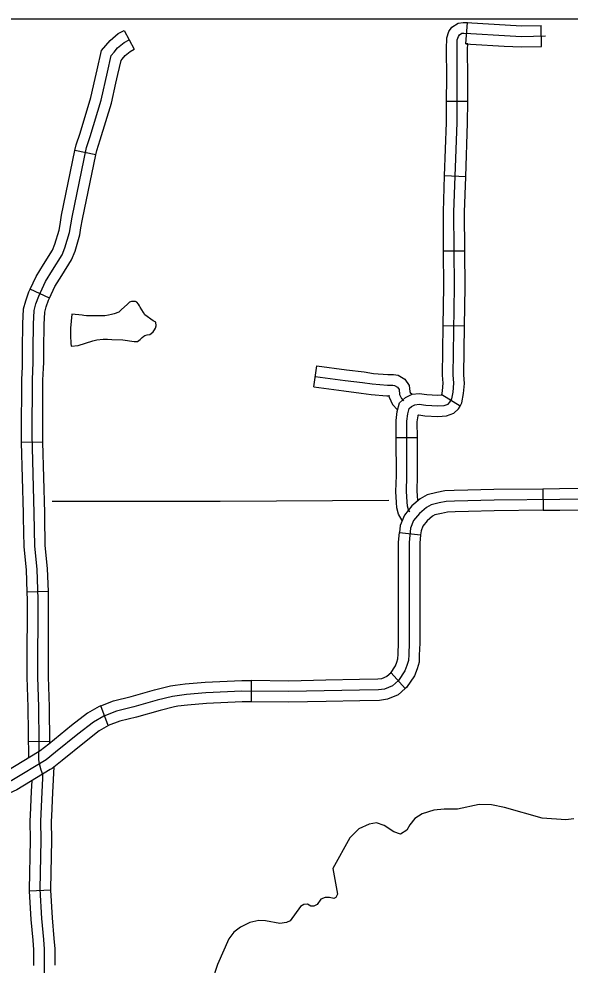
# Model space of a CAD drawing. Extents: x 1374139 to 1377472, y 1168351 to 1170484.
# Drawn here: x 1375943.2 to 1376021, y 1169445.9 to 1169579.4 of the extents above; entities that cross this region are included whole.
import ezdxf

# ---------------------------------------------------------------- set-up
doc = ezdxf.new("R2010")
doc.units = 0
doc.layers.add('26', color=7, linetype='Continuous')
doc.layers.add('Default', color=7, linetype='Continuous')

msp = doc.modelspace()

# ---------------------------------------------------------------- linework, layer by layer
at = {"layer": '26'}
msp.add_lwpolyline([(1375090, 1169579.43), (1376597.43, 1169579.43), (1376597.43, 1168653.79), (1375090, 1168653.79)], close=True, dxfattribs=at)
at = {"layer": 'Default'}
for p, q in [((1376006.29, 1169575.91), (1376006.49, 1169578.91)), ((1376016.97, 1169575.52), (1376016.91, 1169578.52)), ((1376006.55, 1169567.77), (1376003.55, 1169567.78)), ((1375954.07, 1169560.24), (1375951.13, 1169560.84)), ((1376006.27, 1169557.17), (1376003.27, 1169557.27)), ((1376006.14, 1169546.67), (1376003.14, 1169546.65)), ((1375947.53, 1169540.01), (1375944.82, 1169541.3)), ((1376006.09, 1169536.08), (1376003.09, 1169536.12)), ((1375984.84, 1169527.5), (1375985.24, 1169530.47)), ((1376005.46, 1169524.81), (1376002.9, 1169526.38)), ((1375999.44, 1169520.32), (1375996.44, 1169520.31)), ((1375946.61, 1169519.72), (1375943.61, 1169519.64)), ((1376017.14, 1169513.1), (1376017.17, 1169510.1)), ((1375996.9, 1169506.94), (1375999.89, 1169506.65)), ((1375947.38, 1169498.63), (1375944.38, 1169498.54)), ((1375997.73, 1169484.93), (1375995.75, 1169487.18)), ((1375965.26, 1169485.41), (1375965.26, 1169485.41)), ((1375976.01, 1169486.07), (1375975.98, 1169483.07)), ((1375955.84, 1169479.71), (1375954.76, 1169482.51)), ((1375947.58, 1169477.49), (1375944.58, 1169477.45)), ((1375947.73, 1169456.52), (1375944.73, 1169456.35))]:
    msp.add_line(p, q, dxfattribs=at)
for points in [[(1376003.55, 1169567.78), (1376003.57, 1169571.23), (1376003.53, 1169575.18), (1376003.57, 1169576.78), (1376003.88, 1169577.65), (1376004.29, 1169578.26), (1376005.2, 1169578.84), (1376005.91, 1169578.94), (1376006.49, 1169578.91)], [(1376006.49, 1169578.91), (1376007.1, 1169578.87), (1376011.81, 1169578.57), (1376014.14, 1169578.47), (1376016.91, 1169578.52)], [(1375953.98, 1169571.03), (1375954.26, 1169572.25), (1375954.87, 1169574.96), (1375955.51, 1169575.7), (1375956.09, 1169576.4), (1375957.25, 1169577.36), (1375958.09, 1169577.8), (1375959.48, 1169575.14)], [(1375998.36, 1169509.82), (1375998.17, 1169510.14), (1375998.04, 1169510.66), (1375998.01, 1169511.28), (1375997.92, 1169512.76), (1375997.97, 1169514.98), (1375997.93, 1169522.66), (1375998.07, 1169523.73), (1375998.27, 1169524.46), (1375998.6, 1169524.76), (1375999.1, 1169524.99), (1375999.67, 1169525.06), (1376000.63, 1169524.93), (1376002.3, 1169524.83), (1376003.23, 1169524.89), (1376003.77, 1169525.09), (1376004.03, 1169525.36), (1376004.3, 1169525.8), (1376004.47, 1169526.76), (1376004.57, 1169528.03), (1376004.5, 1169529.2), (1376004.67, 1169541.64), (1376004.6, 1169552.18), (1376005.03, 1169564.79), (1376005.07, 1169571.23), (1376005.03, 1169575.17), (1376005.07, 1169576.5), (1376005.23, 1169576.97), (1376005.37, 1169577.17), (1376005.73, 1169577.4), (1376005.97, 1169577.44), (1376007, 1169577.37), (1376011.74, 1169577.07), (1376014.13, 1169576.97), (1376017.53, 1169577.04)], [(1375946.85, 1169444.31), (1375946.82, 1169446.01), (1375946.82, 1169448.16), (1375946.72, 1169449.56), (1375946.45, 1169452.49), (1375946.22, 1169456.63), (1375946.38, 1169463.54), (1375946.32, 1169466.24), (1375946.52, 1169470.34), (1375946.62, 1169472.28), (1375946.58, 1169472.81), (1375946.38, 1169473.41), (1375946.12, 1169474.33), (1375946.02, 1169474.94), (1375946.08, 1169477.38), (1375946.02, 1169482.35), (1375945.88, 1169486.55), (1375945.92, 1169497.5), (1375945.78, 1169501.8), (1375945.45, 1169505.03), (1375945.38, 1169509.71), (1375945.08, 1169520.75), (1375945.12, 1169528.52), (1375945.25, 1169530.99), (1375945.22, 1169532.82), (1375945.28, 1169536.36), (1375945.38, 1169538.29), (1375945.62, 1169539.23), (1375946.02, 1169540.33), (1375946.98, 1169542.36), (1375947.98, 1169544), (1375949.32, 1169546.13), (1375949.72, 1169547.14), (1375950.35, 1169549.3), (1375950.72, 1169551.44), (1375952.75, 1169561.27), (1375953.29, 1169562.84), (1375954.82, 1169567.95), (1375955.72, 1169571.91), (1375956.25, 1169574.27), (1375956.65, 1169574.73), (1375957.15, 1169575.33), (1375958.09, 1169576.1), (1375958.79, 1169576.47)], [(1376006.55, 1169567.77), (1376006.57, 1169571.23), (1376006.53, 1169575.16), (1376006.55, 1169575.9), (1376006.29, 1169575.91)], [(1376006.29, 1169575.91), (1376006.91, 1169575.87), (1376011.66, 1169575.57), (1376014.11, 1169575.47), (1376016.97, 1169575.52)], [(1375956.91, 1169570.37), (1375957.18, 1169571.58), (1375957.63, 1169573.57), (1375957.8, 1169573.77), (1375958.22, 1169574.27), (1375958.92, 1169574.84), (1375959.48, 1169575.14)], [(1375951.13, 1169560.84), (1375951.3, 1169561.67), (1375951.86, 1169563.3), (1375953.37, 1169568.33), (1375953.98, 1169571.03)], [(1375954.07, 1169560.24), (1375954.2, 1169560.88), (1375954.71, 1169562.38), (1375956.27, 1169567.56), (1375956.91, 1169570.37)], [(1376003.27, 1169557.27), (1376003.53, 1169564.82), (1376003.55, 1169567.78)], [(1376006.27, 1169557.17), (1376006.53, 1169564.76), (1376006.55, 1169567.77)], [(1375949.03, 1169550.44), (1375949.24, 1169551.72), (1375951.13, 1169560.84)], [(1375951.98, 1169549.94), (1375952.19, 1169551.16), (1375954.07, 1169560.24)], [(1376003.14, 1169546.65), (1376003.1, 1169552.2), (1376003.27, 1169557.27)], [(1376006.14, 1169546.67), (1376006.1, 1169552.16), (1376006.27, 1169557.17)], [(1375944.82, 1169541.3), (1375945.66, 1169543.08), (1375946.71, 1169544.79), (1375947.97, 1169546.82), (1375948.3, 1169547.63), (1375948.89, 1169549.64), (1375949.03, 1169550.44)], [(1375947.53, 1169540.01), (1375948.3, 1169541.65), (1375949.26, 1169543.21), (1375950.66, 1169545.45), (1375951.14, 1169546.65), (1375951.82, 1169548.97), (1375951.98, 1169549.94)], [(1376003.09, 1169536.12), (1376003.17, 1169541.65), (1376003.14, 1169546.65)], [(1376006.09, 1169536.08), (1376006.17, 1169541.64), (1376006.14, 1169546.67)], [(1375943.71, 1169530.32), (1375943.75, 1169531.02), (1375943.72, 1169532.82), (1375943.78, 1169536.41), (1375943.89, 1169538.52), (1375944.18, 1169539.67), (1375944.63, 1169540.91), (1375944.82, 1169541.3)], [(1375946.71, 1169530.16), (1375946.75, 1169530.96), (1375946.72, 1169532.82), (1375946.78, 1169536.31), (1375946.87, 1169538.07), (1375947.05, 1169538.79), (1375947.4, 1169539.75), (1375947.53, 1169540.01)], [(1375950.68, 1169537.75), (1375950.49, 1169535.79), (1375950.48, 1169534.81), (1375950.51, 1169534.4), (1375950.53, 1169534), (1375950.56, 1169533.58), (1375950.58, 1169533.34), (1375950.61, 1169533.24), (1375951.6, 1169533.36), (1375953.65, 1169534.03), (1375954.21, 1169534.16), (1375955.09, 1169534.23), (1375955.73, 1169534.24), (1375956.33, 1169534.19), (1375957.89, 1169534.13), (1375959.47, 1169533.93), (1375959.95, 1169533.9), (1375960.33, 1169534.19), (1375960.61, 1169534.49), (1375960.86, 1169534.68), (1375961, 1169534.76), (1375961.32, 1169534.84), (1375961.68, 1169534.91), (1375961.86, 1169535.03), (1375962.15, 1169535.28), (1375962.35, 1169535.54), (1375962.51, 1169535.8), (1375962.58, 1169536.13), (1375962.56, 1169536.65), (1375962.17, 1169536.84), (1375960.98, 1169537.69), (1375960.78, 1169538.01), (1375960.35, 1169538.78), (1375960.22, 1169538.96), (1375960.08, 1169539.2), (1375959.84, 1169539.46), (1375959.67, 1169539.55), (1375959.47, 1169539.57), (1375959.09, 1169539.55), (1375958.84, 1169539.44), (1375958.48, 1169539.12), (1375957.71, 1169538.42), (1375957.32, 1169538.06), (1375956.66, 1169537.8), (1375956.3, 1169537.74), (1375955.88, 1169537.63), (1375955.34, 1169537.52), (1375954.96, 1169537.54), (1375954.58, 1169537.53), (1375954.2, 1169537.53), (1375953.76, 1169537.52), (1375953.1, 1169537.53), (1375952.76, 1169537.55), (1375952.4, 1169537.58), (1375952.16, 1169537.62), (1375950.68, 1169537.75)], [(1376002.87, 1169526.33), (1376002.98, 1169526.95), (1376003.06, 1169528.05), (1376003, 1169529.17), (1376003.09, 1169536.12)], [(1376005.46, 1169524.81), (1376005.73, 1169525.26), (1376005.96, 1169526.58), (1376006.07, 1169528.01), (1376006, 1169529.23), (1376006.09, 1169536.08)], [(1375943.61, 1169519.64), (1375943.58, 1169520.73), (1375943.62, 1169528.56), (1375943.71, 1169530.32)], [(1375946.61, 1169519.72), (1375946.58, 1169520.76), (1375946.62, 1169528.48), (1375946.71, 1169530.16)], [(1375985.24, 1169530.47), (1375989.43, 1169529.91), (1375991.91, 1169529.61), (1375993.25, 1169529.41), (1375995.27, 1169529.25), (1375995.52, 1169529.25)], [(1375995.52, 1169529.25), (1375996.09, 1169529.25), (1375996.71, 1169529.16), (1375997.65, 1169528.62), (1375998.3, 1169527.69), (1375998.38, 1169526.85), (1375998.44, 1169526.73), (1375998.69, 1169526.46)], [(1375985.04, 1169528.99), (1375989.24, 1169528.42), (1375991.71, 1169528.12), (1375993.08, 1169527.92), (1375995.21, 1169527.75), (1375995.98, 1169527.75), (1375996.21, 1169527.72), (1375996.61, 1169527.49), (1375996.85, 1169527.15), (1375996.91, 1169526.45), (1375997.18, 1169525.89), (1375997.49, 1169525.55)], [(1375984.84, 1169527.5), (1375989.05, 1169526.93), (1375991.51, 1169526.63), (1375992.91, 1169526.43), (1375995.15, 1169526.25), (1375995.52, 1169526.25)], [(1375996.44, 1169520.31), (1375996.43, 1169522.75), (1375996.59, 1169524.02), (1375996.93, 1169525.28), (1375997.76, 1169526.03), (1375998.68, 1169526.46), (1375999.68, 1169526.57), (1376000.78, 1169526.42), (1376002.29, 1169526.33), (1376002.9, 1169526.37), (1376002.9, 1169526.38)], [(1375995.52, 1169526.25), (1375995.42, 1169526.25), (1375995.44, 1169526.05), (1375995.92, 1169525.04), (1375996.62, 1169524.27)], [(1375999.44, 1169520.32), (1375999.43, 1169522.57), (1375999.54, 1169523.44), (1375999.57, 1169523.54), (1375999.65, 1169523.55), (1376000.49, 1169523.43), (1376002.31, 1169523.32), (1376003.56, 1169523.41), (1376004.6, 1169523.8), (1376005.22, 1169524.43), (1376005.46, 1169524.81)], [(1375997.29, 1169508.67), (1375996.77, 1169509.57), (1375996.55, 1169510.43), (1375996.51, 1169511.19), (1375996.42, 1169512.73), (1375996.47, 1169514.99), (1375996.44, 1169520.31)], [(1375999.49, 1169511.53), (1375999.42, 1169512.78), (1375999.47, 1169514.97), (1375999.44, 1169520.32)], [(1375943.89, 1169509.1), (1375943.88, 1169509.67), (1375943.61, 1169519.64)], [(1375946.89, 1169509.15), (1375946.88, 1169509.74), (1375946.61, 1169519.72)], [(1376027.7, 1169513.21), (1376019.5, 1169513.13), (1376017.14, 1169513.1)], [(1376048.45, 1169511.93), (1376019.52, 1169511.63), (1376010.27, 1169511.53), (1376004.69, 1169511.39), (1376003.52, 1169511.33), (1376002.52, 1169511.13), (1376001.38, 1169510.86), (1376000.71, 1169510.49), (1375999.74, 1169509.66), (1375998.91, 1169508.65), (1375998.47, 1169507.58), (1375998.27, 1169505.54), (1375998.27, 1169491.4), (1375998.21, 1169489.73), (1375998.17, 1169488.92), (1375997.97, 1169488.19), (1375997.67, 1169487.45), (1375996.77, 1169486.08), (1375995.94, 1169485.35), (1375994.8, 1169484.88), (1375993.96, 1169484.75), (1375991.29, 1169484.71), (1375981.3, 1169484.51), (1375974.68, 1169484.58), (1375969.6, 1169484.35), (1375966.86, 1169484.11), (1375964.89, 1169483.84), (1375962.75, 1169483.31), (1375959.44, 1169482.37), (1375957, 1169481.77), (1375955.2, 1169481.07), (1375953.73, 1169480.2), (1375951.56, 1169478.53), (1375948.37, 1169475.95)], [(1376006.56, 1169512.94), (1376004.63, 1169512.89), (1376003.33, 1169512.82), (1376002.2, 1169512.59), (1376000.84, 1169512.27), (1375999.85, 1169511.73), (1375998.67, 1169510.71), (1375997.61, 1169509.43), (1375997, 1169507.95), (1375996.9, 1169506.94)], [(1376017.14, 1169513.1), (1376010.24, 1169513.03), (1376006.56, 1169512.94)], [(1375995.39, 1169511.5), (1375971.61, 1169511.34), (1375947.93, 1169511.33)], [(1376006.63, 1169509.94), (1376004.75, 1169509.9), (1376003.71, 1169509.84), (1376002.84, 1169509.66), (1376001.92, 1169509.45), (1376001.57, 1169509.25), (1376000.82, 1169508.6), (1376000.21, 1169507.87), (1375999.95, 1169507.22), (1375999.89, 1169506.65)], [(1376017.17, 1169510.1), (1376010.29, 1169510.03), (1376006.63, 1169509.94)], [(1376017.17, 1169510.1), (1376019.54, 1169510.13), (1376027.73, 1169510.21)], [(1375944.38, 1169498.54), (1375944.29, 1169501.7), (1375943.95, 1169504.95), (1375943.89, 1169509.1)], [(1375947.38, 1169498.63), (1375947.28, 1169501.9), (1375946.95, 1169505.12), (1375946.89, 1169509.15)], [(1375996.77, 1169496.24), (1375996.77, 1169505.61), (1375996.9, 1169506.94)], [(1375999.89, 1169506.65), (1375999.77, 1169505.46), (1375999.77, 1169496.24)], [(1375944.39, 1169488.03), (1375944.42, 1169497.47), (1375944.38, 1169498.54)], [(1375947.39, 1169488.02), (1375947.42, 1169497.52), (1375947.38, 1169498.63)], [(1375995.75, 1169487.18), (1375995.63, 1169487.08), (1375996.34, 1169488.16), (1375996.55, 1169488.67), (1375996.68, 1169489.16), (1375996.71, 1169489.79), (1375996.77, 1169491.43), (1375996.77, 1169496.24)], [(1375999.77, 1169496.24), (1375999.77, 1169491.37), (1375999.71, 1169489.67), (1375999.67, 1169488.69), (1375999.4, 1169487.71), (1375999.01, 1169486.75), (1375997.91, 1169485.09), (1375997.73, 1169484.93)], [(1375944.61, 1169475.18), (1375944.52, 1169482.32), (1375944.38, 1169486.53), (1375944.39, 1169488.03)], [(1375947.59, 1169477.24), (1375947.52, 1169482.38), (1375947.38, 1169486.58), (1375947.39, 1169488.02)], [(1375995.75, 1169487.18), (1375995.13, 1169486.64), (1375994.39, 1169486.33), (1375993.84, 1169486.25), (1375991.27, 1169486.21), (1375986.52, 1169486.12)], [(1375954.76, 1169482.51), (1375956.55, 1169483.21), (1375959.06, 1169483.82), (1375962.36, 1169484.76), (1375964.6, 1169485.32), (1375965.26, 1169485.41)], [(1375965.26, 1169485.41), (1375966.69, 1169485.6), (1375969.5, 1169485.84), (1375974.65, 1169486.08), (1375976.01, 1169486.07)], [(1375986.52, 1169486.12), (1375981.3, 1169486.01), (1375976.01, 1169486.07)], [(1375997.73, 1169484.93), (1375996.74, 1169484.06), (1375995.21, 1169483.43), (1375994.09, 1169483.25), (1375991.32, 1169483.21), (1375986.58, 1169483.12)], [(1375954.76, 1169482.51), (1375954.54, 1169482.42), (1375952.89, 1169481.45), (1375950.63, 1169479.71), (1375947.43, 1169477.12), (1375946.21, 1169476.15), (1375946.08, 1169476.07)], [(1375975.98, 1169483.07), (1375974.7, 1169483.08), (1375969.7, 1169482.85), (1375967.02, 1169482.62), (1375965.66, 1169482.44)], [(1375986.58, 1169483.12), (1375981.31, 1169483.01), (1375975.98, 1169483.07)], [(1375965.66, 1169482.44), (1375965.17, 1169482.37), (1375963.14, 1169481.86), (1375959.83, 1169480.92), (1375957.46, 1169480.34), (1375955.84, 1169479.71)], [(1375955.86, 1169479.72), (1375954.57, 1169478.96), (1375952.49, 1169477.35), (1375949.31, 1169474.78), (1375947.93, 1169473.68), (1375947.64, 1169473.51)], [(1375948.37, 1169475.95), (1375947.07, 1169474.91), (1375942.23, 1169471.97), (1375939.02, 1169470.54), (1375937.98, 1169469.93), (1375936.98, 1169469.2), (1375935.85, 1169468.3), (1375934.84, 1169467.19), (1375930.03, 1169461.65), (1375928.63, 1169460.28), (1375927.53, 1169459.47), (1375926.56, 1169459.07), (1375925.29, 1169458.8), (1375923.51, 1169458.64), (1375912.72, 1169458.5), (1375882.86, 1169458.5), (1375863.07, 1169458.5)], [(1375946.08, 1169476.07), (1375941.53, 1169473.3), (1375938.33, 1169471.87), (1375937.16, 1169471.19), (1375936.76, 1169470.89)], [(1375947.64, 1169473.51), (1375942.93, 1169470.64), (1375939.7, 1169469.2), (1375938.81, 1169468.68), (1375938.53, 1169468.47)], [(1375947.85, 1169466.92), (1375948.02, 1169470.27), (1375948.2, 1169473.9)], [(1375944.86, 1169467.07), (1375945.02, 1169470.42), (1375945.1, 1169471.96)], [(1376021.5, 1169466.56), (1376020.36, 1169466.43), (1376017.02, 1169466.65), (1376011.75, 1169468.15), (1376009.88, 1169468.54), (1376008.14, 1169468.6), (1376005.09, 1169467.94), (1376003.21, 1169467.92), (1376001.76, 1169467.78), (1376000.11, 1169467.26), (1375999.06, 1169466.63), (1375998.37, 1169465.71), (1375997.94, 1169464.96), (1375997.08, 1169464.4), (1375996.13, 1169464.72), (1375994.77, 1169465.63), (1375993.66, 1169465.98), (1375992.62, 1169465.82), (1375991.2, 1169465.16), (1375989.93, 1169463.87), (1375987.53, 1169459.57), (1375988.18, 1169455.92), (1375987.93, 1169455.47), (1375987.66, 1169455.34), (1375987.05, 1169455.47), (1375986.43, 1169455.46), (1375985.8, 1169455.24), (1375985.3, 1169454.48), (1375984.82, 1169454.23), (1375984.4, 1169454.26), (1375983.92, 1169454.51), (1375983.4, 1169454.48), (1375982.94, 1169454.19), (1375981.49, 1169452.19), (1375980.96, 1169451.93), (1375980.04, 1169451.81), (1375978.01, 1169452.18), (1375977.05, 1169452.22), (1375975.82, 1169451.93), (1375974.49, 1169451.29), (1375973.53, 1169450.55), (1375972.83, 1169449.61), (1375971.22, 1169446.02), (1375970.46, 1169443.57)], [(1375944.73, 1169456.35), (1375944.72, 1169456.61), (1375944.88, 1169463.53), (1375944.82, 1169466.26), (1375944.86, 1169467.07)], [(1375947.73, 1169456.52), (1375947.72, 1169456.65), (1375947.88, 1169463.54), (1375947.82, 1169466.22), (1375947.85, 1169466.92)], [(1375945.32, 1169445.87), (1375945.32, 1169446), (1375945.32, 1169448.1), (1375945.22, 1169449.44), (1375944.95, 1169452.38), (1375944.73, 1169456.35)], [(1375948.32, 1169445.93), (1375948.32, 1169446.03), (1375948.32, 1169448.21), (1375948.21, 1169449.68), (1375947.95, 1169452.6), (1375947.73, 1169456.52)]]:
    msp.add_lwpolyline(points, dxfattribs=at)

doc.saveas('drawing.dxf')
